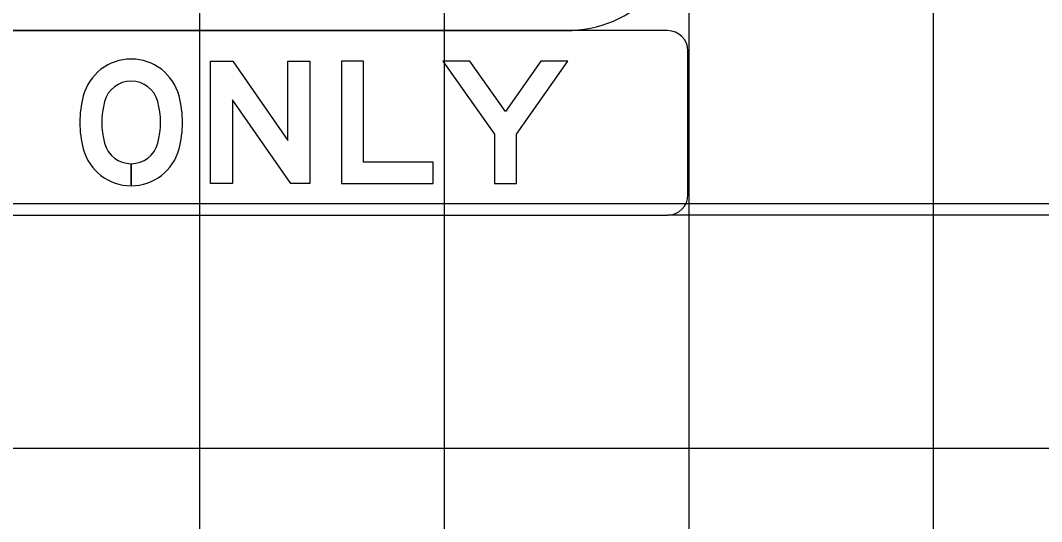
# Model space of a CAD drawing. Extents: x 1797809 to 2198143, y 249608 to 1237864.
# Drawn here: x 2195718.32 to 2195726.67, y 1237192.51 to 1237196.6 of the extents above; entities that cross this region are included whole.
import ezdxf

# ---------------------------------------------------------------- set-up
doc = ezdxf.new("R2010")
doc.units = 0
for name, color, linetype in [('3', 7, 'Continuous'), ('GSBWFILL', 7, 'Continuous'), ('GSCOLORFILL', 7, 'Continuous'), ('GSOUTLINE', 7, 'Continuous'), ('GSSHT', 7, 'Continuous')]:
    doc.layers.add(name, color=color, linetype=linetype)

msp = doc.modelspace()

# ---------------------------------------------------------------- linework, layer by layer
at = {"layer": '3'}
msp.add_line((2195731.3808, 1237195.0092), (2195723.6115, 1237195.0092), dxfattribs=at)
at = {"layer": 'GSBWFILL'}
for p, q in [((2195719.2248, 1237195.4301), (2195719.2248, 1237195.2501)), ((2195719.2249, 1237195.2501), (2195719.2249, 1237195.4301))]:
    msp.add_line(p, q, dxfattribs=at)
for points in [[(2195720.6848, 1237196.2676), (2195720.6848, 1237195.2676), (2195720.5298, 1237195.2676), (2195720.0548, 1237195.9526), (2195720.0548, 1237195.2676), (2195719.8748, 1237195.2676), (2195719.8748, 1237196.2676), (2195720.0554, 1237196.2676), (2195720.5048, 1237195.6195), (2195720.5048, 1237196.2676)], [(2195721.6948, 1237195.2676), (2195721.6948, 1237195.4426), (2195721.1248, 1237195.4426), (2195721.1248, 1237196.2676), (2195720.9448, 1237196.2676), (2195720.9448, 1237195.2676)], [(2195722.3748, 1237195.6726), (2195722.7948, 1237196.2676), (2195722.5745, 1237196.2676), (2195722.2848, 1237195.8572), (2195721.9952, 1237196.2676), (2195721.7748, 1237196.2676), (2195722.1948, 1237195.6726), (2195722.1948, 1237195.2676), (2195722.3748, 1237195.2676)]]:
    msp.add_lwpolyline(points, close=True, dxfattribs=at)
for centre, radius, start, end in [((2195719.2248, 1237195.8798), 0.4053, 14.96177, 165.03823), ((2195719.2248, 1237195.8798), 0.2253, 14.96177, 165.03823), ((2195719.6448, 1237195.7676), 0.84, 165.03823, 194.96177), ((2195719.6448, 1237195.7676), 0.66, 165.03823, 194.96177), ((2195718.8048, 1237195.7676), 0.66, 345.03823, 14.96177), ((2195718.8048, 1237195.7676), 0.84, 345.03823, 14.96177), ((2195719.2248, 1237195.6553), 0.4053, 194.96177, 270), ((2195719.2248, 1237195.6553), 0.2253, 194.96177, 270), ((2195719.2248, 1237195.6553), 0.2253, 270.01272, 345.03823), ((2195719.2248, 1237195.6553), 0.4053, 270.00707, 345.03823)]:
    msp.add_arc(centre, radius, start, end, dxfattribs=at)
at = {"layer": 'GSCOLORFILL'}
for p, q in [((2195711.2923, 1237196.5176), (2195722.7792, 1237196.5176)), ((2195723.6115, 1237196.5176), (2195713.9448, 1237196.5176)), ((2195723.7782, 1237195.1759), (2195723.7782, 1237196.3509)), ((2195719.2248, 1237195.4301), (2195719.2248, 1237195.2501)), ((2195719.2249, 1237195.2501), (2195719.2249, 1237195.4301)), ((2195713.9448, 1237195.0092), (2195723.6115, 1237195.0092))]:
    msp.add_line(p, q, dxfattribs=at)
for points in [[(2195720.6848, 1237196.2676), (2195720.6848, 1237195.2676), (2195720.5298, 1237195.2676), (2195720.0548, 1237195.9526), (2195720.0548, 1237195.2676), (2195719.8748, 1237195.2676), (2195719.8748, 1237196.2676), (2195720.0554, 1237196.2676), (2195720.5048, 1237195.6195), (2195720.5048, 1237196.2676)], [(2195721.6948, 1237195.2676), (2195721.6948, 1237195.4426), (2195721.1248, 1237195.4426), (2195721.1248, 1237196.2676), (2195720.9448, 1237196.2676), (2195720.9448, 1237195.2676)], [(2195722.3748, 1237195.6726), (2195722.7948, 1237196.2676), (2195722.5745, 1237196.2676), (2195722.2848, 1237195.8572), (2195721.9952, 1237196.2676), (2195721.7748, 1237196.2676), (2195722.1948, 1237195.6726), (2195722.1948, 1237195.2676), (2195722.3748, 1237195.2676)]]:
    msp.add_lwpolyline(points, close=True, dxfattribs=at)
for centre, radius, start, end in [((2195722.7792, 1237197.5166), 0.999, 270, 0), ((2195723.6115, 1237196.3509), 0.1667, 0, 90), ((2195719.2248, 1237195.8798), 0.4053, 14.96177, 165.03823), ((2195719.2248, 1237195.8798), 0.2253, 14.96177, 165.03823), ((2195719.6448, 1237195.7676), 0.84, 165.03823, 194.96177), ((2195719.6448, 1237195.7676), 0.66, 165.03823, 194.96177), ((2195718.8048, 1237195.7676), 0.66, 345.03823, 14.96177), ((2195718.8048, 1237195.7676), 0.84, 345.03823, 14.96177), ((2195719.2248, 1237195.6553), 0.4053, 194.96177, 270), ((2195719.2248, 1237195.6553), 0.2253, 194.96177, 270), ((2195719.2248, 1237195.6553), 0.2253, 270.01272, 345.03823), ((2195719.2248, 1237195.6553), 0.4053, 270.00707, 345.03823), ((2195723.6115, 1237195.1759), 0.1667, 270, 0)]:
    msp.add_arc(centre, radius, start, end, dxfattribs=at)
at = {"layer": 'GSOUTLINE'}
for points in [[(2195720.6848, 1237196.2676), (2195720.6848, 1237195.2676), (2195720.5298, 1237195.2676), (2195720.0548, 1237195.9526), (2195720.0548, 1237195.2676), (2195719.8748, 1237195.2676), (2195719.8748, 1237196.2676), (2195720.0554, 1237196.2676), (2195720.5048, 1237195.6195), (2195720.5048, 1237196.2676)], [(2195721.6948, 1237195.2676), (2195721.6948, 1237195.4426), (2195721.1248, 1237195.4426), (2195721.1248, 1237196.2676), (2195720.9448, 1237196.2676), (2195720.9448, 1237195.2676)], [(2195722.3748, 1237195.6726), (2195722.7948, 1237196.2676), (2195722.5745, 1237196.2676), (2195722.2848, 1237195.8572), (2195721.9952, 1237196.2676), (2195721.7748, 1237196.2676), (2195722.1948, 1237195.6726), (2195722.1948, 1237195.2676), (2195722.3748, 1237195.2676)]]:
    msp.add_lwpolyline(points, close=True, dxfattribs=at)
for centre, radius, start, end in [((2195719.2248, 1237195.8798), 0.4053, 14.96177, 165.03823), ((2195719.2248, 1237195.8798), 0.2253, 14.96177, 165.03823), ((2195719.6448, 1237195.7676), 0.84, 165.03823, 194.96177), ((2195719.6448, 1237195.7676), 0.66, 165.03823, 194.96177), ((2195718.8048, 1237195.7676), 0.66, 345.03823, 14.96177), ((2195718.8048, 1237195.7676), 0.84, 345.03823, 14.96177), ((2195719.2248, 1237195.6553), 0.4053, 194.96177, 345.03823), ((2195719.2248, 1237195.6553), 0.2253, 194.96177, 345.03823)]:
    msp.add_arc(centre, radius, start, end, dxfattribs=at)
at = {"layer": 'GSSHT'}
for p, q in [((2195719.7875, 1237163.1062), (2195719.7875, 1237223.1062)), ((2195721.7875, 1237163.1062), (2195721.7875, 1237223.1062)), ((2195723.7875, 1237163.1062), (2195723.7875, 1237223.1062)), ((2195725.7875, 1237163.1062), (2195725.7875, 1237223.1062)), ((2195657.7875, 1237195.1062), (2195787.7875, 1237195.1062)), ((2195657.7875, 1237193.1062), (2195787.7875, 1237193.1062))]:
    msp.add_line(p, q, dxfattribs=at)

doc.saveas('drawing.dxf')
